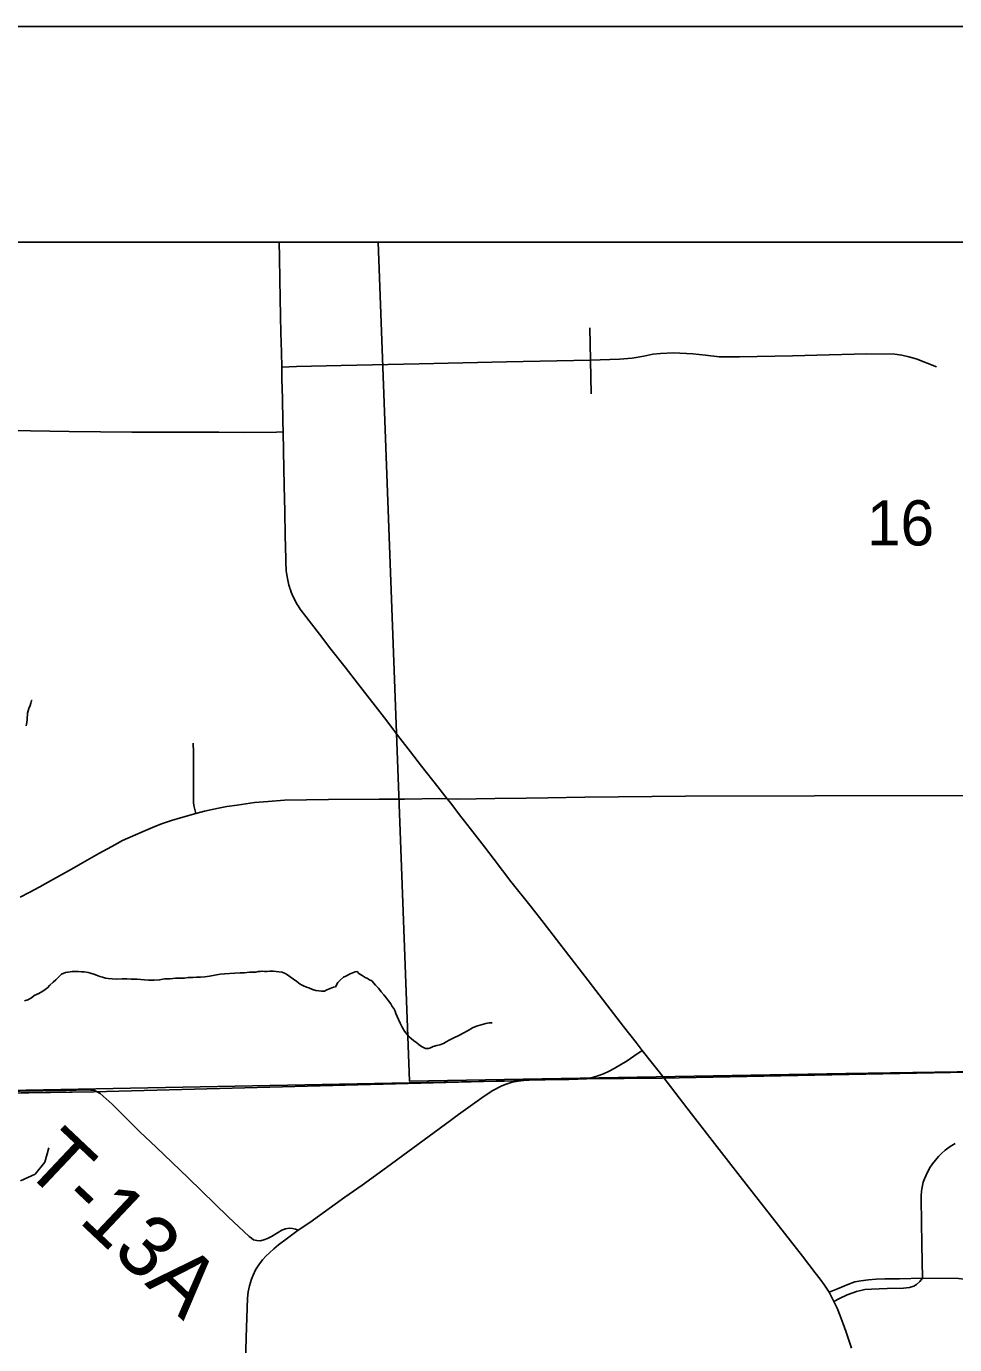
# Model space of a CAD drawing. Extents: x 0 to 34, y 0 to 22.
# Drawn here: x 8.157 to 8.588, y 20.389 to 21 of the extents above; entities that cross this region are included whole.
import ezdxf

# ---------------------------------------------------------------- set-up
doc = ezdxf.new("R2010")
doc.units = 0
for name, color, linetype in [('Default', 7, 'Continuous'), ('GM_X_City_Street', 7, 'Continuous'), ('GM_X_County_Road', 7, 'Continuous'), ('GM_X_Minor_River', 7, 'Continuous'), ('GM_X_Rail_Line_Text', 7, 'Continuous'), ('GM_X_Section_Text', 7, 'Continuous'), ('GM_X_State_Route', 7, 'Continuous'), ('GM_X_Township_Road', 7, 'Continuous'), ('GM_X_Township_Road_Text', 7, 'Continuous'), ('GM_X_Unincorporated', 7, 'Continuous'), ('SH_Cut_Line', 7, 'Continuous'), ('SH_Data', 7, 'Continuous')]:
    doc.layers.add(name, color=color, linetype=linetype)

msp = doc.modelspace()

# ---------------------------------------------------------------- linework, layer by layer
at = {"layer": 'Default'}
msp.add_lwpolyline([(8.79823, 20.9), (8.3203, 20.9), (8.3349, 20.51103), (8.53725, 20.51469), (8.78511, 20.51836), (8.8065, 20.51855)], close=True, dxfattribs=at)
at = {"layer": 'GM_X_City_Street'}
for points in [[(8.41918, 20.82966), (8.41882, 20.8453), (8.41847, 20.8603)], [(8.27562, 20.84206), (8.2825, 20.84233), (8.30323, 20.8428), (8.33941, 20.84353), (8.37989, 20.84458), (8.41882, 20.8453), (8.42327, 20.84539), (8.43223, 20.84568), (8.43805, 20.84626), (8.4435, 20.84716), (8.44776, 20.848), (8.45122, 20.84837), (8.45727, 20.84868), (8.4663, 20.84821), (8.47219, 20.84753), (8.47841, 20.84685), (8.4879, 20.84679), (8.51244, 20.84732), (8.52941, 20.84776), (8.54696, 20.84821), (8.55994, 20.84805), (8.56314, 20.84753), (8.5664, 20.84679), (8.56982, 20.84585), (8.57922, 20.84217)], [(8.14766, 20.81285), (8.15911, 20.81251), (8.17701, 20.81219), (8.20614, 20.8119), (8.22344, 20.81198), (8.24651, 20.8119), (8.25821, 20.81178), (8.27317, 20.81197), (8.27625, 20.81201)], [(8.23573, 20.63514), (8.2351, 20.63769), (8.23484, 20.63885), (8.23472, 20.64029), (8.23464, 20.64588), (8.23471, 20.6565), (8.23466, 20.66353), (8.23459, 20.6677)], [(8.1544, 20.5963), (8.15853, 20.59858), (8.16347, 20.60124), (8.16694, 20.60321), (8.17251, 20.60631), (8.17816, 20.60936), (8.18219, 20.61172), (8.19088, 20.61658), (8.19686, 20.61989), (8.20177, 20.62258), (8.2078, 20.62534), (8.21244, 20.62734), (8.21567, 20.62868), (8.21991, 20.63033), (8.22456, 20.63195), (8.2287, 20.63317), (8.23573, 20.63514), (8.23988, 20.63624), (8.24341, 20.63707), (8.24703, 20.63778), (8.25013, 20.63837), (8.25493, 20.63909), (8.25895, 20.63969), (8.263, 20.64024), (8.26938, 20.64078), (8.27697, 20.64127), (8.29736, 20.6417), (8.32087, 20.64185), (8.33251, 20.64179), (8.34881, 20.64214), (8.35229, 20.642)], [(8.4523, 20.51327), (8.45068, 20.51534), (8.44762, 20.51928), (8.44272, 20.52537)]]:
    msp.add_lwpolyline(points, dxfattribs=at)
at = {"layer": 'GM_X_County_Road'}
for points in [[(8.35229, 20.642), (8.35706, 20.64185), (8.37451, 20.64211), (8.389, 20.64232), (8.39906, 20.64241), (8.4161, 20.64265), (8.46279, 20.64319), (8.52269, 20.64339), (8.65872, 20.64352), (8.69606, 20.64362), (8.72666, 20.64394), (8.7299, 20.64382), (8.73311, 20.64342), (8.73492, 20.64298), (8.73668, 20.64237), (8.73844, 20.64149), (8.74057, 20.64021), (8.7427, 20.63853), (8.74987, 20.63139), (8.76391, 20.61719), (8.78255, 20.59859), (8.79102, 20.59018), (8.7942, 20.58699)], [(8.53986, 20.38728), (8.53717, 20.39514), (8.53601, 20.39864), (8.53459, 20.40237), (8.53314, 20.4059), (8.53169, 20.40893), (8.53057, 20.41117), (8.52941, 20.41324), (8.52725, 20.41652), (8.52522, 20.4193), (8.52294, 20.42228), (8.51705, 20.42995), (8.48823, 20.46692), (8.48178, 20.4752), (8.47524, 20.48358), (8.46352, 20.4988), (8.4523, 20.51327)]]:
    msp.add_lwpolyline(points, dxfattribs=at)
at = {"layer": 'GM_X_Minor_River'}
for points in [[(8.15712, 20.6758), (8.15746, 20.67733), (8.15762, 20.67866), (8.15773, 20.68171), (8.15843, 20.68382), (8.15896, 20.68516), (8.15931, 20.68631), (8.15966, 20.68746), (8.15985, 20.68747)], [(8.15638, 20.54838), (8.15789, 20.5488), (8.15957, 20.54979), (8.16088, 20.55078), (8.16294, 20.55178), (8.16481, 20.55278), (8.16705, 20.55436), (8.16815, 20.55553), (8.16964, 20.5569), (8.17093, 20.55808), (8.17204, 20.55925), (8.17352, 20.56062), (8.1754, 20.56143), (8.17653, 20.56165), (8.17843, 20.56189), (8.17994, 20.56193), (8.18146, 20.56197), (8.1828, 20.56181), (8.18394, 20.56184), (8.18489, 20.56168), (8.18584, 20.56151), (8.18699, 20.56116), (8.18853, 20.56063), (8.18967, 20.56028), (8.19121, 20.55956), (8.19255, 20.55922), (8.19389, 20.55887), (8.19522, 20.55872), (8.19694, 20.55857), (8.19922, 20.55844), (8.20169, 20.55851), (8.20377, 20.55856), (8.20586, 20.55843), (8.20853, 20.55831), (8.21024, 20.55816), (8.21195, 20.55802), (8.21385, 20.55788), (8.21651, 20.55794), (8.21898, 20.55801), (8.22124, 20.55845), (8.2239, 20.55852), (8.22636, 20.55877), (8.22864, 20.55884), (8.23054, 20.55888), (8.23224, 20.55912), (8.23433, 20.55917), (8.23604, 20.55922), (8.23793, 20.55927), (8.24002, 20.55951), (8.2421, 20.55976), (8.24455, 20.5602), (8.24701, 20.56065), (8.24909, 20.56089), (8.25383, 20.56121), (8.2563, 20.56127)], [(8.2563, 20.56127), (8.25839, 20.56133), (8.26066, 20.56158), (8.26256, 20.56163), (8.26369, 20.56166), (8.26464, 20.56187), (8.26559, 20.5619), (8.26653, 20.56211), (8.26767, 20.56195), (8.26881, 20.56198), (8.27014, 20.56202), (8.27185, 20.56206), (8.27432, 20.56175), (8.27585, 20.5616), (8.27719, 20.56106), (8.27835, 20.56033), (8.27952, 20.55941), (8.28106, 20.55831), (8.28261, 20.55721), (8.28416, 20.55611), (8.28571, 20.5552), (8.28705, 20.55467), (8.2882, 20.55432), (8.28993, 20.5536), (8.29146, 20.55307), (8.29279, 20.55291), (8.29413, 20.55276), (8.29545, 20.55279), (8.29658, 20.55339), (8.29808, 20.554), (8.29958, 20.55461), (8.30053, 20.55483), (8.30161, 20.55676), (8.30291, 20.55812), (8.3042, 20.5593), (8.30533, 20.55971), (8.30739, 20.56091), (8.30965, 20.56172), (8.31059, 20.56194), (8.31137, 20.56101), (8.31292, 20.5601), (8.31427, 20.55918), (8.31542, 20.55864), (8.31639, 20.5581), (8.31735, 20.55755), (8.31912, 20.55551), (8.32048, 20.55421), (8.32167, 20.55253), (8.32303, 20.55105), (8.32422, 20.54956), (8.3252, 20.54825), (8.32618, 20.54695), (8.32679, 20.54563), (8.32757, 20.5447), (8.32817, 20.54358), (8.32858, 20.54245), (8.32919, 20.54113), (8.3298, 20.53963), (8.3306, 20.53794), (8.33142, 20.53606), (8.3326, 20.53419), (8.33378, 20.5327), (8.33476, 20.53158), (8.33574, 20.53066), (8.33671, 20.52992), (8.33826, 20.52882), (8.33942, 20.5279), (8.34039, 20.52717), (8.34135, 20.52662), (8.34231, 20.52627), (8.34364, 20.5263), (8.34458, 20.52652), (8.3459, 20.52712), (8.3476, 20.52755), (8.34891, 20.52796), (8.35061, 20.52857), (8.35191, 20.52937), (8.3536, 20.53017), (8.35547, 20.53117), (8.35772, 20.53218), (8.35978, 20.53338), (8.36203, 20.53458), (8.36408, 20.53577), (8.36596, 20.53658), (8.3703, 20.53784), (8.37181, 20.53807), (8.37295, 20.5381), (8.37314, 20.5381)], [(8.16756, 20.48017), (8.16576, 20.47349), (8.16129, 20.46791), (8.15457, 20.46494)]]:
    msp.add_lwpolyline(points, dxfattribs=at)
at = {"layer": 'GM_X_Rail_Line_Text'}
for points in [[(6.99108, 20.48711), (7.05001, 20.48828), (7.12851, 20.48984), (7.41076, 20.49536), (7.55552, 20.49834), (7.74412, 20.50184), (7.95771, 20.5026), (8.18847, 20.50622), (8.37504, 20.51102), (8.37874, 20.51114), (8.38319, 20.51123), (8.39386, 20.51177), (8.41696, 20.51215), (8.45204, 20.51253), (8.78844, 20.51908), (8.88492, 20.52095), (8.9, 20.52117), (8.9, 20.9), (4.27516, 20.9)], [(8.9, 17.93196), (8.9, 20.52117), (8.88492, 20.52095), (8.78844, 20.51908), (8.45204, 20.51253), (8.41696, 20.51215), (8.39386, 20.51177), (8.38319, 20.51123), (8.37874, 20.51114), (8.37504, 20.51102), (8.18847, 20.50622), (7.95771, 20.5026), (7.74412, 20.50184), (7.55552, 20.49834), (7.41076, 20.49536), (7.12851, 20.48984), (7.05001, 20.48828), (6.99108, 20.48711)]]:
    msp.add_lwpolyline(points, dxfattribs=at)
at = {"layer": 'GM_X_State_Route'}
msp.add_line((8.4416, 20.52453), (8.44272, 20.52537), dxfattribs=at)
for points in [[(8.44272, 20.52537), (8.43997, 20.52898), (8.43415, 20.53642), (8.42795, 20.54439), (8.42285, 20.55107), (8.41622, 20.55971), (8.40873, 20.56935), (8.403, 20.5768), (8.39728, 20.58415), (8.39132, 20.59184), (8.38191, 20.60371), (8.37419, 20.61379), (8.36957, 20.61976), (8.36308, 20.62801), (8.35812, 20.6345), (8.35402, 20.6399), (8.35229, 20.642), (8.34801, 20.64749), (8.34051, 20.65712), (8.33541, 20.66367), (8.32936, 20.67145), (8.3243, 20.67803), (8.31071, 20.69555), (8.30498, 20.703), (8.29845, 20.7114), (8.29311, 20.71827), (8.28571, 20.72786), (8.28519, 20.72853), (8.28471, 20.72925), (8.28419, 20.72991), (8.28371, 20.73063), (8.28323, 20.73135), (8.2828, 20.73206), (8.28237, 20.73282), (8.28195, 20.73359), (8.28156, 20.73435), (8.28118, 20.73512), (8.2808, 20.73588), (8.28047, 20.7366), (8.28004, 20.73769), (8.27966, 20.73879), (8.27937, 20.73951), (8.27918, 20.74027), (8.27894, 20.74103), (8.27875, 20.74175), (8.27861, 20.74251), (8.27827, 20.74414), (8.27813, 20.74499), (8.27799, 20.74585), (8.27784, 20.74671), (8.27775, 20.74757), (8.2777, 20.74838), (8.27761, 20.74929), (8.27756, 20.75015), (8.27747, 20.7532), (8.27723, 20.76394), (8.27701, 20.77515), (8.27677, 20.78706), (8.27643, 20.8033), (8.27625, 20.81201), (8.27616, 20.81692), (8.27593, 20.82756), (8.27574, 20.83657), (8.27562, 20.84206), (8.27546, 20.84881), (8.27524, 20.85812), (8.27507, 20.86547), (8.2749, 20.87411), (8.27474, 20.88248), (8.27452, 20.89301), (8.27441, 20.9)], [(8.4198, 20.51283), (8.42266, 20.51369), (8.42485, 20.5145), (8.4274, 20.51566), (8.42975, 20.51692), (8.43585, 20.52056), (8.44048, 20.52369), (8.4416, 20.52453)], [(8.25864, 20.37394), (8.25907, 20.39228), (8.2597, 20.41055), (8.26006, 20.41338), (8.26063, 20.41628), (8.26162, 20.41926), (8.26233, 20.42124), (8.26342, 20.42371), (8.26496, 20.42597), (8.26665, 20.42827), (8.26841, 20.43017), (8.27002, 20.43157), (8.27192, 20.43333), (8.27409, 20.43515), (8.27831, 20.43824), (8.2833, 20.44197), (8.28863, 20.44555), (8.30486, 20.45728), (8.31287, 20.46289), (8.32421, 20.47109), (8.35389, 20.49283), (8.35757, 20.49559), (8.36847, 20.50338), (8.37314, 20.50654), (8.37766, 20.50888), (8.37971, 20.50968), (8.38252, 20.51057), (8.38525, 20.51111), (8.38792, 20.51144), (8.39042, 20.51161), (8.3934, 20.51167), (8.39772, 20.51174), (8.40355, 20.5118), (8.40874, 20.51185), (8.41294, 20.51202), (8.41543, 20.5122), (8.41765, 20.51243), (8.4198, 20.51283)]]:
    msp.add_lwpolyline(points, dxfattribs=at)
at = {"layer": 'GM_X_Township_Road'}
for points in [[(8.13306, 20.50616), (8.17562, 20.50679), (8.18511, 20.50701), (8.18705, 20.5069), (8.18859, 20.50674), (8.18876, 20.50672), (8.19009, 20.50616), (8.19136, 20.50539), (8.19699, 20.50046), (8.2099, 20.48763), (8.21738, 20.48046), (8.23226, 20.46621), (8.25077, 20.44818), (8.26053, 20.43913), (8.26155, 20.43826), (8.26258, 20.43761), (8.26404, 20.43721), (8.26574, 20.43705), (8.26738, 20.43747), (8.26897, 20.4381), (8.27091, 20.43915), (8.2736, 20.44077), (8.27564, 20.44197), (8.2774, 20.44267), (8.27911, 20.44294), (8.28063, 20.44274), (8.28203, 20.44246), (8.2833, 20.44197)], [(8.57273, 20.41971), (8.57236, 20.43537), (8.57214, 20.45639), (8.5722, 20.4579), (8.57235, 20.46006), (8.57265, 20.46199), (8.57311, 20.4642), (8.57363, 20.46583), (8.57439, 20.46752), (8.57602, 20.47073), (8.57737, 20.47277), (8.57871, 20.47452), (8.58017, 20.4761), (8.58157, 20.47756), (8.5832, 20.47913), (8.58553, 20.48083), (8.58793, 20.48217)], [(8.52941, 20.41324), (8.53326, 20.41488), (8.53806, 20.41681), (8.54132, 20.418), (8.54415, 20.41859), (8.54763, 20.41904), (8.55127, 20.41934), (8.55521, 20.41941), (8.56204, 20.41952), (8.57273, 20.41971)], [(8.53169, 20.40893), (8.53426, 20.41038), (8.53784, 20.41199), (8.54207, 20.41362), (8.54593, 20.41451), (8.54904, 20.41473), (8.55269, 20.41488), (8.55632, 20.41503), (8.56389, 20.4151), (8.56679, 20.4154), (8.5688, 20.41607), (8.56999, 20.41681), (8.57147, 20.41822), (8.57273, 20.41971)], [(8.57273, 20.41971), (8.58948, 20.41957), (8.59204, 20.41929), (8.59399, 20.4189), (8.59588, 20.41834), (8.59855, 20.41734), (8.59995, 20.41676), (8.60162, 20.41589), (8.6034, 20.41472), (8.60507, 20.41344), (8.60863, 20.41038), (8.61304, 20.4066), (8.61564, 20.40452), (8.61816, 20.40274), (8.62009, 20.40155), (8.62284, 20.40029), (8.62477, 20.39962), (8.62668, 20.39913), (8.62851, 20.39885), (8.63079, 20.39865), (8.64044, 20.39858), (8.75471, 20.39969)]]:
    msp.add_lwpolyline(points, dxfattribs=at)
at = {"layer": 'GM_X_Unincorporated'}
msp.add_lwpolyline([(8.78339, 20.9), (6.68487, 20.9), (6.69534, 20.4811), (6.99108, 20.48711), (7.12851, 20.48955), (7.41087, 20.49537), (7.55552, 20.49834), (7.74412, 20.50184), (7.8338, 20.50066), (8.38319, 20.51123), (8.39386, 20.51177), (8.41696, 20.51215), (8.45204, 20.51253), (8.78844, 20.51908)], close=True, dxfattribs=at)
at = {"layer": 'SH_Cut_Line'}
msp.add_lwpolyline([(2.1, 14.1), (8.9, 14.1), (8.9, 20.52117), (8.88492, 20.52095), (8.78844, 20.51908), (8.45204, 20.51253), (8.41696, 20.51215), (8.39386, 20.51177), (8.38319, 20.51123), (8.37874, 20.51114), (8.37504, 20.51102), (8.18847, 20.50622), (7.95771, 20.5026), (7.74412, 20.50184), (7.55552, 20.49834), (7.41076, 20.49536), (7.12851, 20.48984), (7.05001, 20.48828), (6.99108, 20.48711)], dxfattribs=at)
at = {"layer": 'SH_Data'}
for p, q in [((2, 21), (9, 21)), ((2.1, 20.9), (8.9, 20.9))]:
    msp.add_line(p, q, dxfattribs=at)

# ---------------------------------------------------------------- texts
at = {"layer": 'GM_X_Section_Text'}
msp.add_text('16', height=0.020928, rotation=0.00001, dxfattribs=at).set_placement((8.54698, 20.7594))
at = {"layer": 'GM_X_Township_Road_Text'}
msp.add_text('T-13A', height=0.028409, rotation=316.63737, dxfattribs=at).set_placement((8.15494, 20.47076))

doc.saveas('drawing.dxf')
